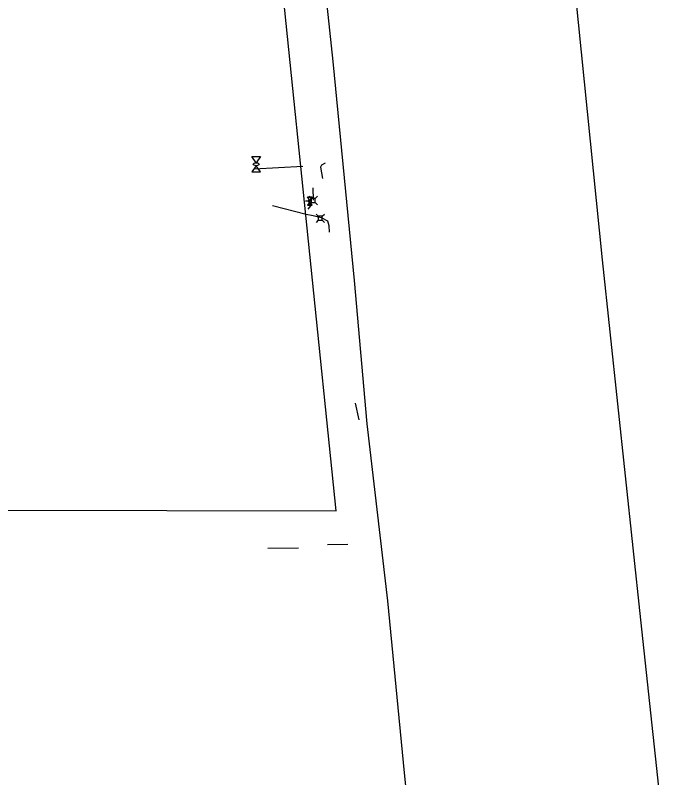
# Model space of a CAD drawing. Extents: x 600849 to 606371, y 330010 to 403088.
# Drawn here: x 602474 to 602995, y 364012 to 364613 of the extents above; entities that cross this region are included whole.
import ezdxf

# ---------------------------------------------------------------- set-up
doc = ezdxf.new("R2010")
doc.units = 0
for name, color, linetype in [('E_FTMS_Conduit', 7, 'Continuous'), ('E_UTL_AG', 7, 'Continuous'), ('E_UTL_AG_Bold', 7, 'Continuous'), ('E_UTL_E_UG', 7, 'Continuous'), ('E_UTL_FO_UG_QWEST', 7, 'Continuous'), ('E_UTL_G_UG', 7, 'Continuous'), ('E_UTL_T_UG', 7, 'Continuous'), ('E_UTL_TV_UG', 7, 'Continuous')]:
    doc.layers.add(name, color=color, linetype=linetype)

msp = doc.modelspace()

# ---------------------------------------------------------------- linework, layer by layer
at = {"layer": 'E_FTMS_Conduit'}
msp.add_lwpolyline([(602995.19, 363872.42), (602966.87, 364136.29), (602936.7, 364419.98), (602908.23, 364700.71), (602885.97, 364985.71), (602885.53, 365249.18), (602893.15, 365355.24), (602889.37, 365364.07), (602887.55, 365384.19), (602878.83, 365433.55), (602876.37, 365457.7), (602870.38, 365555.75), (602860.79, 365641.87), (602860.86, 365644.25), (602859.21, 365643.93), (602839.11, 365643.57)], dxfattribs=at)
at = {"layer": 'E_UTL_AG'}
for points in [[(602660.43, 364501.28), (602667.36, 364501.28)], [(602663.9, 364496.44), (602660.43, 364501.28)], [(602667.36, 364501.28), (602663.9, 364496.44)], [(602663.9, 364494.13), (602660.43, 364489.28)], [(602660.43, 364489.28), (602667.36, 364489.28)], [(602667.36, 364489.28), (602663.9, 364494.13)], [(602704.28, 364469.5), (602708.09, 364469.5)], [(602706.19, 364466.83), (602704.28, 364469.5)], [(602706.19, 364465.56), (602704.28, 364462.9)], [(602707.46, 364466.2), (602707.43, 364466.32), (602707.37, 364466.43), (602707.25, 364466.54), (602707.11, 364466.64), (602706.92, 364466.71), (602706.71, 364466.77), (602706.49, 364466.81), (602706.25, 364466.83), (602706.01, 364466.83), (602705.77, 364466.8), (602705.55, 364466.75), (602705.35, 364466.68), (602705.19, 364466.59), (602705.06, 364466.49), (602704.97, 364466.38), (602704.92, 364466.26), (602704.92, 364466.14), (602704.97, 364466.02), (602705.06, 364465.91), (602705.19, 364465.8), (602705.35, 364465.72), (602705.55, 364465.65), (602705.77, 364465.6), (602706.01, 364465.57), (602706.25, 364465.56), (602706.49, 364465.58), (602706.71, 364465.62), (602706.92, 364465.68), (602707.11, 364465.76), (602707.25, 364465.85), (602707.37, 364465.96), (602707.43, 364466.08), (602707.46, 364466.2)], [(602708.09, 364469.5), (602706.19, 364466.83)], [(602708.09, 364462.9), (602706.19, 364465.56)], [(602704.28, 364462.9), (602708.09, 364462.9)]]:
    msp.add_lwpolyline(points, dxfattribs=at)
msp.add_ellipse((602663.9, 364495.28), major_axis=(2.31, 0), ratio=0.5, dxfattribs=at)
at = {"layer": 'E_UTL_AG_Bold'}
for points in [[(602707.27, 364468.26), (602705.52, 364470.01)], [(602707.27, 364465.17), (602705.52, 364463.41)], [(602710.37, 364468.26), (602707.27, 364468.26)], [(602707.27, 364468.26), (602707.27, 364465.17)], [(602707.27, 364465.17), (602710.37, 364465.17)], [(602710.37, 364468.26), (602712.12, 364470.01)], [(602710.37, 364465.17), (602710.37, 364468.26)], [(602710.37, 364465.17), (602712.12, 364463.41)], [(602712.81, 364454.24), (602711.06, 364455.99)], [(602715.9, 364454.24), (602712.81, 364454.24)], [(602712.81, 364454.24), (602712.81, 364451.14)], [(602715.9, 364454.24), (602717.66, 364455.99)], [(602715.9, 364451.14), (602715.9, 364454.24)], [(602712.81, 364451.14), (602711.06, 364449.39)], [(602712.81, 364451.14), (602715.9, 364451.14)], [(602715.9, 364451.14), (602717.66, 364449.39)]]:
    msp.add_lwpolyline(points, dxfattribs=at)
at = {"layer": 'E_UTL_E_UG'}
for points in [[(602708.63, 364476.72), (602708.91, 364467)], [(602704.89, 364459.87), (602707.06, 364462.49), (602706.2, 364466.22), (602702.7, 364466.24)]]:
    msp.add_lwpolyline(points, dxfattribs=at)
at = {"layer": 'E_UTL_FO_UG_QWEST'}
msp.add_lwpolyline([(602792.64, 363896.81), (602779.99, 364023.79), (602767.65, 364151.1), (602751.22, 364290.7), (602741.34, 364403.56), (602724.44, 364576.29), (602692.96, 364872.73), (602674.93, 365046.17), (602663.52, 365177.69), (602650.65, 365285.28)], dxfattribs=at)
at = {"layer": 'E_UTL_G_UG'}
for p, q in [((602726.93, 364222.01), (602637.6, 365094.88)), ((602162.97, 364223.56), (602726.93, 364222.01))]:
    msp.add_line(p, q, dxfattribs=at)
msp.add_lwpolyline([(602662.39, 364491.65), (602700.6, 364493.8)], dxfattribs=at)
at = {"layer": 'E_UTL_T_UG'}
for points in [[(602718.31, 364496.26), (602715.46, 364494.56), (602714.61, 364492.99), (602716.06, 364483.93)], [(602676.67, 364462.79), (602703.32, 364455.9), (602708.69, 364455.01), (602715.07, 364453.38), (602720.06, 364450.59), (602721.05, 364447.06), (602721.38, 364441.86)], [(602719.98, 364195.58), (602736.21, 364195.82)]]:
    msp.add_lwpolyline(points, dxfattribs=at)
at = {"layer": 'E_UTL_TV_UG'}
for points in [[(602741.97, 364306.93), (602744.79, 364293.9)], [(602673.03, 364192.62), (602697.2, 364192.85)]]:
    msp.add_lwpolyline(points, dxfattribs=at)

doc.saveas('drawing.dxf')
